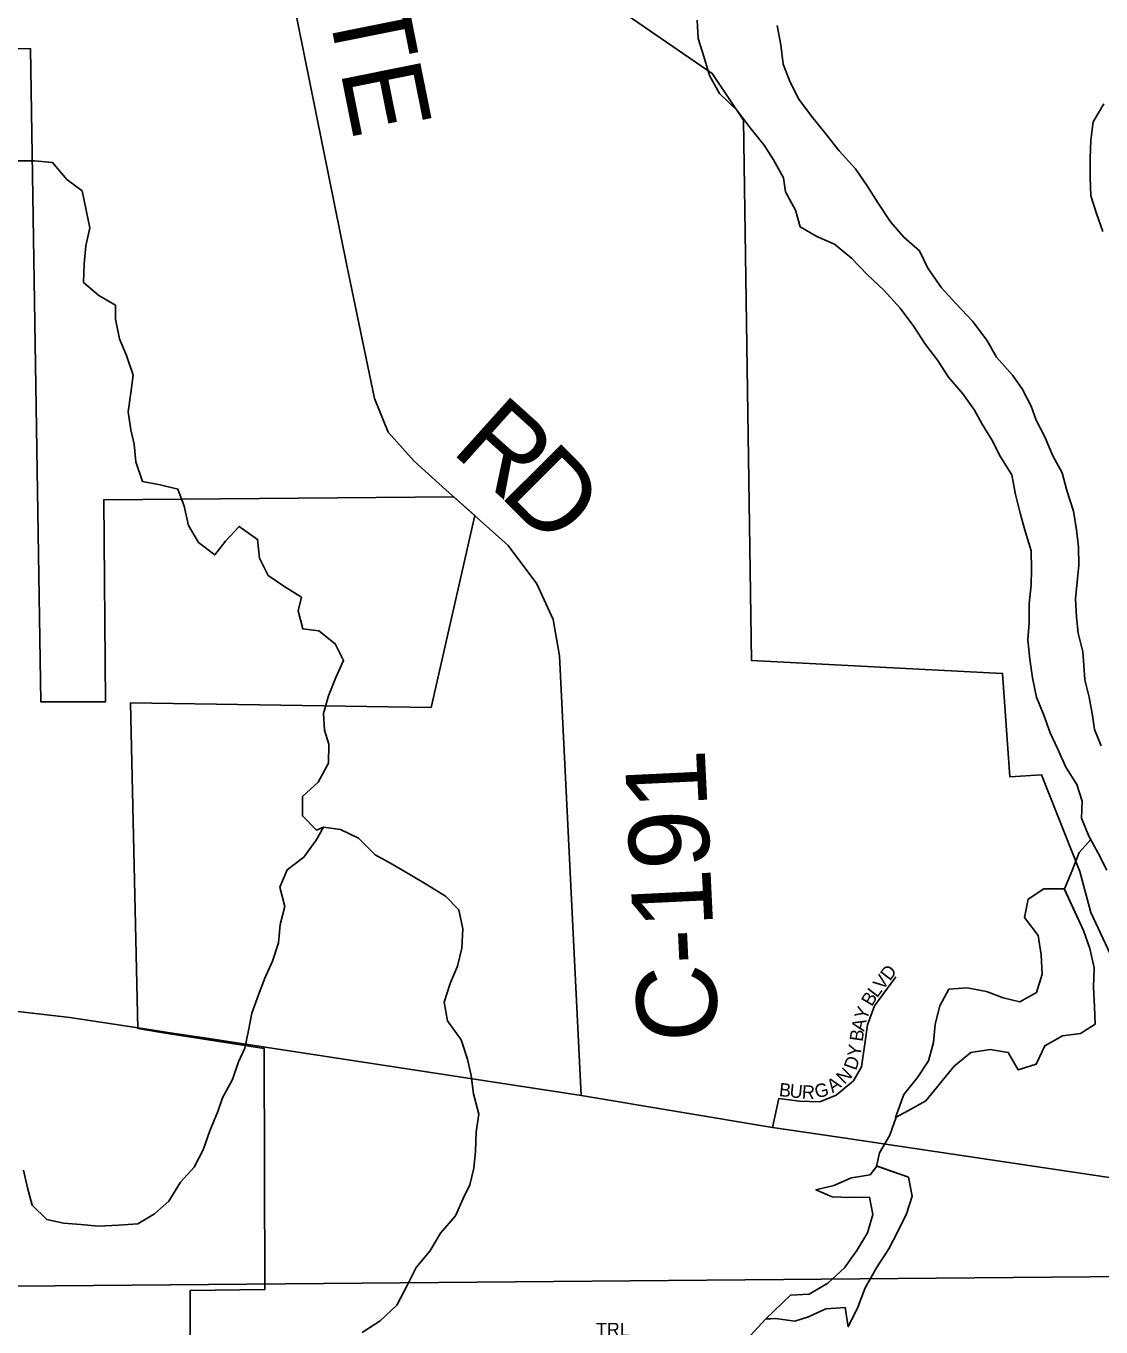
# Model space of a CAD drawing. Extents: x 1985906 to 2277390, y 930619 to 1324581.
# Drawn here: x 2150625 to 2154647, y 1143019 to 1147885 of the extents above; entities that cross this region are included whole.
import ezdxf

# ---------------------------------------------------------------- set-up
doc = ezdxf.new("R2010")
doc.units = 0
for name, color, linetype in [('GM_X_Corporation', 7, 'Continuous'), ('GM_X_County_Road', 7, 'Continuous'), ('GM_X_County_Road_Text', 7, 'Continuous'), ('GM_X_Major_Lake', 7, 'Continuous'), ('GM_X_Major_River', 7, 'Continuous'), ('GM_X_Minor_Lake', 7, 'Continuous'), ('GM_X_Minor_River', 7, 'Continuous'), ('GM_X_State_Route', 7, 'Continuous'), ('GM_X_Township', 7, 'Continuous'), ('GM_X_Township_Subdivision', 7, 'Continuous'), ('GM_X_Township_Subdivision_Text', 7, 'Continuous')]:
    doc.layers.add(name, color=color, linetype=linetype)

msp = doc.modelspace()

# ---------------------------------------------------------------- linework, layer by layer
at = {"layer": 'GM_X_Corporation'}
for points in [[(2154691.1, 1144393.8), (2154609.5, 1144569.3), (2154568, 1144723.2), (2154424.6, 1145084.5), (2154306.7, 1145077.2), (2154279, 1145463.7), (2153339.2, 1145511.9), (2153309.4, 1147531.9), (2153191.8, 1147707), (2152218, 1148376.2), (2152108.7, 1149087.2), (2151536.3, 1148981), (2151390.1, 1148939.3), (2151263.8, 1148865.4), (2151087.4, 1148725.9), (2150621.1, 1149321.1), (2150635.4, 1148776.7), (2150590.4, 1148833.9)], [(2150097.1, 1147809), (2150642, 1147799.6), (2150679.7, 1145357.5), (2150922.3, 1145357.4), (2150915.7, 1146112.8), (2152225.3, 1146124.3), (2152304.4, 1146053.5), (2152140.7, 1145336.5), (2151015.9, 1145353.3), (2151043.7, 1144135.2), (2151146.5, 1144118.3), (2151515.5, 1144061.2), (2151518.3, 1143159), (2151239, 1143155.6), (2151233.3, 1141249.1), (2151009.4, 1141377), (2150909.5, 1141187.5), (2150514.1, 1141403.2)]]:
    msp.add_lwpolyline(points, dxfattribs=at)
at = {"layer": 'GM_X_County_Road'}
for points in [[(2152117.4, 1146221), (2152117, 1146221.4), (2152077.5, 1146256.8), (2151980.4, 1146365.9), (2151929, 1146491.6), (2151825.6, 1146989.4), (2151481, 1148692.1)], [(2152195.9, 1146150.7), (2152195.9, 1146150.7), (2152117.4, 1146221)], [(2152701.9, 1143884.8), (2152621.1, 1145529.4), (2152597.6, 1145665.5), (2152536.1, 1145799.1), (2152428.7, 1145942.1), (2152195.9, 1146150.7)]]:
    msp.add_lwpolyline(points, dxfattribs=at)
at = {"layer": 'GM_X_Major_Lake'}
for points in [[(2153436, 1147886.3), (2153449.3, 1147814.4), (2153458.5, 1147742.4), (2153483.7, 1147674.8), (2153516.7, 1147611.2), (2153563.8, 1147547.9), (2153616.9, 1147482.7), (2153667.9, 1147417.5), (2153729, 1147350.5), (2153772.1, 1147287.1), (2153813.2, 1147221.7), (2153860.3, 1147152.4), (2153909.3, 1147095.1), (2153968.1, 1147044.1), (2153999.2, 1146978.5), (2154050.4, 1146905.3), (2154105.4, 1146846.1), (2154166.5, 1146781.1), (2154219.6, 1146709.9), (2154256.7, 1146646.4), (2154315.8, 1146579.3), (2154352.7, 1146527.9), (2154385.8, 1146462.4), (2154404.7, 1146410.6), (2154435.7, 1146351), (2154466.9, 1146277.4), (2154502, 1146213.9), (2154519.1, 1146148.1), (2154544.4, 1146070.4), (2154555.7, 1146000.5), (2154562.8, 1145936.5), (2154564, 1145868.4), (2154558.9, 1145818.2), (2154552.2, 1145742), (2154555.4, 1145673.9), (2154562.5, 1145613.9), (2154579.7, 1145544.1), (2154582.6, 1145494.1), (2154587.5, 1145440), (2154602.6, 1145374.2), (2154615.8, 1145306.3), (2154622.7, 1145254.3), (2154647.8, 1145192.6)], [(2154653.9, 1147116.3), (2154630.7, 1147184), (2154609.6, 1147249.7), (2154606.4, 1147317.8), (2154607.1, 1147389.9), (2154609.9, 1147458.1), (2154618.7, 1147526.4), (2154657.5, 1147593.2)]]:
    msp.add_lwpolyline(points, dxfattribs=at)
at = {"layer": 'GM_X_Major_River'}
msp.add_lwpolyline([(2154668.8, 1144727.9), (2154637.4, 1144791.3), (2154602, 1144854.6), (2154574.5, 1144922.1), (2154577, 1144986.2), (2154557.6, 1145047.9), (2154516.2, 1145113.1), (2154484.6, 1145182.5), (2154457.3, 1145241.9), (2154433.8, 1145307.5), (2154406.3, 1145375), (2154390.7, 1145446.8), (2154381.1, 1145516.7), (2154373.4, 1145588.6), (2154378, 1145652.9), (2154378.3, 1145725), (2154386.7, 1145793.3), (2154387.3, 1145853.5), (2154385.8, 1145921.6), (2154364.1, 1145995.2), (2154344.6, 1146062.9), (2154327, 1146132.6), (2154313.3, 1146206.4), (2154271.8, 1146273.6), (2154238.4, 1146336.9), (2154203.1, 1146396.2), (2154174, 1146447.6), (2154130.7, 1146508.7), (2154077.3, 1146571.6), (2154035.9, 1146634.8), (2153990.6, 1146693.8), (2153947.1, 1146761), (2153895.6, 1146829.9), (2153834.2, 1146896.6), (2153772.9, 1146955.3), (2153713.6, 1147016.1), (2153650.5, 1147068.7), (2153584, 1147097.2), (2153521.2, 1147133.8), (2153503.8, 1147195.5), (2153466.3, 1147264.8), (2153459.1, 1147316.7), (2153421.6, 1147384), (2153386.4, 1147439.3), (2153335, 1147504.2), (2153285.6, 1147569.2), (2153220.2, 1147631.8), (2153182.8, 1147699.1), (2153161.1, 1147770.7), (2153139.6, 1147838.3), (2153136.1, 1147906.4)], dxfattribs=at)
at = {"layer": 'GM_X_Minor_Lake'}
for points in [[(2153878.3, 1143802.2), (2153926.8, 1143829.5), (2153992.1, 1143864.7), (2154097.7, 1143994.8), (2154160.7, 1144046), (2154232.4, 1144057.3), (2154300.5, 1144046.5), (2154337.6, 1143981), (2154405.1, 1144002.2), (2154437.8, 1144070.9), (2154503.1, 1144108.1), (2154570.8, 1144117.3), (2154626.1, 1144152.4), (2154623, 1144218.4), (2154619.7, 1144290.5), (2154622.4, 1144362.7), (2154605.2, 1144434.5), (2154582, 1144502.2), (2154510.1, 1144658.1)], [(2154510.1, 1144658.1), (2154433.5, 1144657.9), (2154374.3, 1144618.8), (2154361.5, 1144550.4), (2154412.6, 1144483.2), (2154423.9, 1144411.3), (2154427.1, 1144339.2), (2154406.4, 1144270.7), (2154343.1, 1144235.6), (2154280.9, 1144250.5), (2154218.6, 1144273.4), (2154146.4, 1144288.2), (2154078.6, 1144283), (2154043.8, 1144220.3), (2154027, 1144151.8), (2154020.2, 1144083.6), (2154001.4, 1144015.2), (2153960.6, 1143952.3), (2153909.8, 1143889.3), (2153878.3, 1143802.2)], [(2154510.6, 1144658.1), (2154433.5, 1144657.9), (2154374.3, 1144618.8), (2154361.5, 1144550.4), (2154412.6, 1144483.2), (2154423.9, 1144411.3), (2154427.1, 1144339.2), (2154406.4, 1144270.7), (2154343.1, 1144235.6), (2154280.9, 1144250.5), (2154218.6, 1144273.4), (2154146.4, 1144288.2), (2154078.6, 1144283), (2154043.8, 1144220.3), (2154027, 1144151.8), (2154020.2, 1144083.6), (2154001.4, 1144015.2), (2153960.6, 1143952.3), (2153909.8, 1143889.3), (2153878.7, 1143803.3)], [(2153881.3, 1143803.9), (2153926.8, 1143829.5), (2153992.1, 1143864.7), (2154097.7, 1143994.8), (2154160.7, 1144046), (2154232.4, 1144057.3), (2154300.5, 1144046.5), (2154337.6, 1143981), (2154405.1, 1144002.2), (2154437.8, 1144070.9), (2154503.1, 1144108.1), (2154570.8, 1144117.3), (2154626.1, 1144152.4), (2154623, 1144218.4), (2154619.7, 1144290.5), (2154622.4, 1144362.7), (2154605.2, 1144434.5), (2154582, 1144502.2), (2154509.8, 1144658.7)], [(2153391.4, 1143049.2), (2153429.2, 1143051.4), (2153501.3, 1143040.6), (2153553, 1143057.5), (2153618.3, 1143086.7), (2153690.2, 1143092), (2153701.4, 1143020.1), (2153738.1, 1143092.9), (2153764.8, 1143165.4), (2153807.4, 1143240.3), (2153854.1, 1143311.3), (2153886.9, 1143376), (2153919.6, 1143442.7), (2153940.4, 1143509.2), (2153927.2, 1143579.1), (2153807.5, 1143621.6)], [(2153393.1, 1143049.3), (2153429.2, 1143051.4), (2153501.3, 1143040.6), (2153553, 1143057.5), (2153618.3, 1143086.7), (2153690.2, 1143092), (2153701.4, 1143020.1), (2153738.1, 1143092.9), (2153764.8, 1143165.4), (2153807.4, 1143240.3), (2153854.1, 1143311.3), (2153886.9, 1143376), (2153919.6, 1143442.7), (2153940.4, 1143509.2), (2153927.2, 1143579.1), (2153808.6, 1143621.2)], [(2153808.6, 1143621.2), (2153783.3, 1143588.6), (2153713.6, 1143577.3), (2153648.2, 1143548.1), (2153580.5, 1143532.9), (2153640.9, 1143505.9), (2153708.9, 1143503.1), (2153780.8, 1143504.3), (2153793.9, 1143440.5), (2153773.1, 1143372), (2153734.3, 1143305.2), (2153687.5, 1143240.2), (2153624.6, 1143183), (2153555.5, 1143141.7), (2153485.6, 1143138.5), (2153393.1, 1143049.3)], [(2153807.6, 1143619.9), (2153783.3, 1143588.6), (2153713.6, 1143577.3), (2153648.2, 1143548.1), (2153580.5, 1143532.9), (2153640.9, 1143505.9), (2153708.9, 1143503.1), (2153780.8, 1143504.3), (2153793.9, 1143440.5), (2153773.1, 1143372), (2153734.3, 1143305.2), (2153687.5, 1143240.2), (2153624.6, 1143183), (2153555.5, 1143141.7), (2153485.6, 1143138.5), (2153393.1, 1143049.3)]]:
    msp.add_lwpolyline(points, dxfattribs=at)
at = {"layer": 'GM_X_Minor_River'}
for points in [[(2151737.7, 1144888.4), (2151712, 1144877.8), (2151658.8, 1144930.7), (2151659.2, 1145002.8), (2151717.8, 1145056.3), (2151756.2, 1145127.3), (2151758.5, 1145199.5), (2151741.3, 1145251.2), (2151737.9, 1145313.2), (2151756.3, 1145379.8), (2151784.7, 1145448.6), (2151813.2, 1145511.3), (2151781.8, 1145574.7), (2151720.8, 1145623.4), (2151660.7, 1145630), (2151643.2, 1145697.8), (2151656, 1145748.1), (2151593.2, 1145786.8), (2151530.4, 1145829.4), (2151498.9, 1145894.8), (2151491.3, 1145964.8), (2151422.3, 1146013.2), (2151371.7, 1145958), (2151330.9, 1145906.9), (2151269.9, 1145953.6), (2151232.5, 1146016.9), (2151216.9, 1146088.6), (2151193.5, 1146152.2), (2151127.2, 1146168.7), (2151061, 1146181.2), (2151035.3, 1146254.8), (2151029.8, 1146320.8), (2151016.6, 1146374.6), (2151007.1, 1146442.4), (2151017.4, 1146512.8), (2151025.9, 1146579.1), (2151000.3, 1146652.7), (2150974.9, 1146714.2), (2150959.2, 1146788), (2150960, 1146840.1), (2150897.3, 1146876.7), (2150840.2, 1146925.5), (2150842.6, 1146995.7), (2150849.1, 1147062), (2150863.5, 1147130.4), (2150850, 1147196.2), (2150834.4, 1147268), (2150777.5, 1147310.8), (2150724.1, 1147373.7), (2150656, 1147380.1), (2150590.1, 1147380.6)], [(2151737.7, 1144888.4), (2151710.8, 1144839.7), (2151664.4, 1144776.5), (2151601.6, 1144729), (2151575.1, 1144664.3), (2151592.7, 1144592.5), (2151576.3, 1144524), (2151569.9, 1144455.8), (2151547.5, 1144387.1), (2151519, 1144324.3), (2151494.5, 1144261.6), (2151470.1, 1144193), (2151457.6, 1144128.5), (2151443.2, 1144062.1), (2151420.4, 1144011.5), (2151397.9, 1143944.8), (2151359.6, 1143875.8), (2151342.8, 1143825.3), (2151312.5, 1143752.5), (2151288.1, 1143681.8), (2151253.7, 1143616.9), (2151203, 1143561.6), (2151158.7, 1143490.5), (2151105.9, 1143443.1), (2151042.9, 1143405.6), (2150971.1, 1143400), (2150895.3, 1143396.2), (2150829.3, 1143402.7), (2150765.3, 1143407.2), (2150703, 1143421.8), (2150647.9, 1143474.6), (2150630.4, 1143540.3), (2150614.9, 1143606.1)], [(2151882.9, 1142998.3), (2151949.8, 1143041.9), (2152012.4, 1143101.4), (2152050.6, 1143174.5), (2152085, 1143241.4), (2152135.5, 1143302.7), (2152175.9, 1143369.7), (2152232.3, 1143435.1), (2152260.8, 1143499.9), (2152285.6, 1143550.6), (2152300.1, 1143613), (2152306.6, 1143677.3), (2152309, 1143749.5), (2152319.4, 1143815.9), (2152299.7, 1143891.6), (2152290.2, 1143959.4), (2152276.8, 1144021.3), (2152253.2, 1144092.8), (2152201.6, 1144163.8), (2152190, 1144233.6), (2152212.4, 1144304.3), (2152238.8, 1144369), (2152255.3, 1144435.5), (2152259.6, 1144507.8), (2152244, 1144579.6), (2152194.9, 1144630.5), (2152126, 1144673), (2152061.2, 1144711.6), (2151994.5, 1144750.1), (2151931.8, 1144784.7), (2151868.4, 1144847.4), (2151801.8, 1144879.9), (2151737.7, 1144888.4)], [(2154608.9, 1144842.5), (2154565.4, 1144793.6), (2154539, 1144726.9), (2154510.6, 1144658.1)], [(2154608.3, 1144843), (2154608.4, 1144843.1)], [(2153881.3, 1143803.9), (2153856.8, 1143737.2), (2153818.4, 1143670.2), (2153807.6, 1143619.9)], [(2153391.4, 1143049.2), (2153334.9, 1142985.8), (2153273.7, 1142958.3), (2153218.8, 1142915), (2153182.2, 1142856), (2153147.6, 1142795.1), (2153080.4, 1142765.5), (2153013.2, 1142733.9), (2152966.8, 1142668.7), (2152938.4, 1142601.9), (2152916, 1142535.3), (2152885.6, 1142468.4), (2152865.2, 1142399.8), (2152854.8, 1142327.5), (2152864.6, 1142251.5), (2152854.1, 1142187.2), (2152847.3, 1142132.9), (2152830.6, 1142078.4), (2152796.1, 1142015.5), (2152821.5, 1141952), (2152825.1, 1141881.9), (2152790.5, 1141825)]]:
    msp.add_lwpolyline(points, dxfattribs=at)
at = {"layer": 'GM_X_State_Route'}
for points in [[(2149396.6, 1144093.1), (2149712.1, 1144158), (2149928.3, 1144191.5), (2150126.4, 1144209.1), (2150310.5, 1144216.6), (2150507.2, 1144208.7), (2150788.6, 1144177.3), (2151076.8, 1144133.2)], [(2151076.8, 1144133.2), (2151180.1, 1144117.4)], [(2151180.1, 1144117.4), (2151283.4, 1144101.7)], [(2151283.4, 1144101.7), (2151593.3, 1144054.3)], [(2151593.3, 1144054.3), (2152677.9, 1143888.4)], [(2152677.9, 1143888.4), (2152701.9, 1143884.8), (2153418.6, 1143765.5), (2153657.9, 1143730)], [(2153657.9, 1143730), (2155725.1, 1143422.9)]]:
    msp.add_lwpolyline(points, dxfattribs=at)
at = {"layer": 'GM_X_Township'}
for points in [[(2165484.7, 1152262.1), (2165492.6, 1150411.1), (2165573.1, 1143254.9), (2165482.4, 1143254), (2164236.3, 1143254.7), (2163409.6, 1143245.2), (2163253.9, 1143246.8), (2162948.2, 1143251.3), (2162565.3, 1143246.3), (2162172.1, 1143244.2), (2161258.7, 1143239.3), (2160904.6, 1143234.6), (2160317.4, 1143220.4), (2159339.8, 1143195.5), (2158223.8, 1143235.3), (2158191.1, 1143237.8), (2148868.6, 1143156.5)], [(2148868.6, 1143156.5), (2158191.1, 1143237.8), (2158223.8, 1143235.3), (2159339.8, 1143195.5), (2160317.4, 1143220.4), (2160904.6, 1143234.6), (2161258.7, 1143239.3), (2162172.1, 1143244.2), (2162565.3, 1143246.3), (2162948.2, 1143251.3), (2163253.9, 1143246.8), (2163409.6, 1143245.2), (2164236.3, 1143254.7), (2165482.4, 1143254), (2165573.1, 1143254.9), (2165564.4, 1142857.3), (2165573.1, 1140167.1), (2165566, 1137828.9), (2165588.2, 1136701.9), (2165594.2, 1136655.6), (2165639.2, 1129840.4), (2165639.1, 1129787.2), (2165632.9, 1123203.2)]]:
    msp.add_lwpolyline(points, dxfattribs=at)
at = {"layer": 'GM_X_Township_Subdivision'}
for points in [[(2153763.8, 1144078.7), (2153773.7, 1144149.3), (2153800.3, 1144220), (2153879.8, 1144328.3)], [(2153418.6, 1143765.5), (2153441.5, 1143873.4), (2153519.6, 1143864.2), (2153594.7, 1143862), (2153656.6, 1143886.4), (2153720.7, 1143939.4), (2153751.6, 1143992.4), (2153763.8, 1144078.7)]]:
    msp.add_lwpolyline(points, dxfattribs=at)

# ---------------------------------------------------------------- texts
at = {"layer": 'GM_X_County_Road_Text'}
for s, rotation, p in [('FOOTE', 281.3557, (2151580.7, 1148811.1)), ('R', 318.0261, (2152211.4, 1146293.7)), ('D', 314.9047, (2152391.5, 1146131.9)), ('C-191', 92.7531, (2153216.7, 1144092.3))]:
    msp.add_text(s, height=300, rotation=rotation, dxfattribs=at).set_placement(p)
at = {"layer": 'GM_X_Township_Subdivision_Text'}
for s, rotation, p in [('V', 52.6886, (2153830.4, 1144276.2)), ('D', 52.6886, (2153857.1, 1144311.2)), ('B', 58.9779, (2153789.6, 1144215.3)), ('L', 53.0044, (2153809.3, 1144248.1)), ('Y', 69.6844, (2153770.1, 1144164.2)), ('A', 77.1037, (2153760.8, 1144122.9)), ('B', 81.9592, (2153755.5, 1144084.8)), ('Y', 81.8179, (2153747.4, 1144028)), ('D', 71.0588, (2153730.7, 1143976.5)), ('N', 45.047, (2153686.6, 1143924.5)), ('B', 353.8931, (2153440.8, 1143883.1)), ('U', 354.2029, (2153480.4, 1143878.8)), ('R', 357.3793, (2153527.2, 1143874.1)), ('G', 14.411, (2153582.9, 1143874)), ('A', 35.0049, (2153643.2, 1143893.1)), ('TRL', 0, (2152757.7, 1142984.9))]:
    msp.add_text(s, height=50, rotation=rotation, dxfattribs=at).set_placement(p)

doc.saveas('drawing.dxf')
